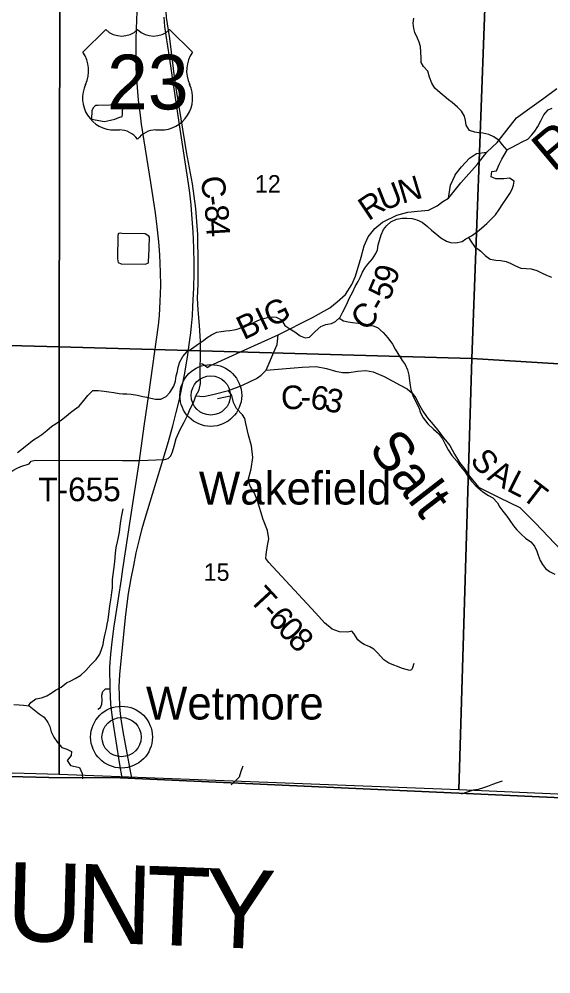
# Model space of a CAD drawing. Extents: x 1578669 to 1989827, y 208020 to 553079.
# Drawn here: x 1818219 to 1824985, y 346465 to 358602 of the extents above; entities that cross this region are included whole.
import ezdxf

# ---------------------------------------------------------------- set-up
doc = ezdxf.new("R2010")
doc.units = 0
for name, color, linetype in [('GM_X_Adjacent_County', 7, 'Continuous'), ('GM_X_Adjacent_County_Text', 7, 'Continuous'), ('GM_X_County', 7, 'Continuous'), ('GM_X_County_Road', 7, 'Continuous'), ('GM_X_County_Road_Text', 7, 'Continuous'), ('GM_X_Minor_Lake', 7, 'Continuous'), ('GM_X_Minor_River', 7, 'Continuous'), ('GM_X_Minor_River_Text', 7, 'Continuous'), ('GM_X_Rail_Line', 7, 'Continuous'), ('GM_X_Section', 7, 'Continuous'), ('GM_X_Section_Text', 7, 'Continuous'), ('GM_X_Township', 7, 'Continuous'), ('GM_X_Township_Road', 7, 'Continuous'), ('GM_X_Township_Road_Text', 7, 'Continuous'), ('GM_X_Township_Subdivision', 7, 'Continuous'), ('GM_X_Unincorporated', 7, 'Continuous'), ('GM_X_Unincorporated_Location', 7, 'Continuous'), ('GM_X_Unincorporated_Text', 7, 'Continuous'), ('GM_X_US_Location', 7, 'Continuous'), ('GM_X_US_Route', 7, 'Continuous'), ('GM_X_US_Shield', 7, 'Continuous')]:
    doc.layers.add(name, color=color, linetype=linetype)

msp = doc.modelspace()

# ---------------------------------------------------------------- linework, layer by layer
at = {"layer": 'GM_X_Adjacent_County'}
msp.add_lwpolyline([(1795056, 349285), (1813587, 349087), (1813935, 349079), (1818598, 348960), (1819510, 348957), (1826336, 348649), (1831370, 348458), (1833224, 348359), (1833481, 348350), (1833762, 348331), (1834882, 348273), (1835528, 348231), (1838968, 348044), (1844797, 347685), (1845155, 347665), (1846968, 347563), (1848416, 347480), (1849999, 347391), (1854820, 347140), (1856863, 346996), (1858312, 346913), (1860040, 346806), (1865771, 346465)], dxfattribs=at)
at = {"layer": 'GM_X_County'}
msp.add_lwpolyline([(1865771, 346465), (1860040, 346806), (1858312, 346913), (1856863, 346996), (1854820, 347140), (1849999, 347391), (1848416, 347480), (1846968, 347563), (1845155, 347665), (1844797, 347685), (1838968, 348044), (1835528, 348231), (1834882, 348273), (1833762, 348331), (1833481, 348350), (1833224, 348359), (1831370, 348458), (1826336, 348649), (1819510, 348957), (1818598, 348960), (1813935, 349079), (1813587, 349087), (1795056, 349285)], dxfattribs=at)
at = {"layer": 'GM_X_County_Road'}
for points in [[(1820524, 354082), (1820524, 354082), (1820522, 354223), (1820525, 354257), (1820526, 354507), (1820514, 354706), (1820497, 354905), (1820490, 355055), (1820497, 355232), (1820495, 355485), (1820494, 355866), (1820468, 356195), (1820424, 356509), (1820349, 356915), (1820279, 357335), (1820206, 357799), (1820138, 358355), (1820096, 358622), (1820081, 358833), (1820074, 359252), (1820070, 360699), (1820048, 361785), (1820048, 361787)], [(1821513, 354590), (1821952, 354807), (1822172, 354932), (1822265, 355008), (1822370, 355103), (1822452, 355227), (1822498, 355335), (1822572, 355577), (1822608, 355721), (1822661, 355833), (1822744, 355941), (1822841, 356022), (1823024, 356109), (1823165, 356146), (1823288, 356159), (1823428, 356174), (1823537, 356228), (1823610, 356283), (1823682, 356327), (1823721, 356373), (1823840, 356520), (1824047, 356753), (1824169, 356909), (1824303, 357033), (1824426, 357189), (1824549, 357348), (1824716, 357472), (1824895, 357597), (1825060, 357721)], [(1820522, 354223), (1820554, 354222), (1820594, 354192), (1820610, 354174), (1820645, 354193), (1821084, 354395), (1821513, 354590)], [(1821361, 354140), (1821669, 354163), (1821821, 354176), (1821998, 354185), (1822129, 354162), (1822243, 354127), (1822335, 354108), (1822417, 354109), (1822526, 354129), (1822629, 354136), (1822723, 354119), (1822865, 354058), (1823067, 353950), (1823157, 353903), (1823221, 353846), (1823265, 353790), (1823296, 353725), (1823354, 353619), (1823410, 353538), (1823487, 353449), (1823557, 353362), (1823621, 353277), (1823700, 353182), (1823760, 353072), (1823823, 352965), (1823889, 352882), (1823951, 352793), (1824062, 352652), (1824326, 352523), (1824588, 352395), (1824784, 352197), (1825121, 351847)], [(1819749, 352990), (1820069, 353005), (1820115, 353018), (1820151, 353050), (1820172, 353100), (1820192, 353172), (1820217, 353269), (1820269, 353384), (1820321, 353478), (1820362, 353565), (1820396, 353650), (1820443, 353738), (1820467, 353812), (1820508, 353888), (1820525, 353970), (1820524, 354082)], [(1820467, 353812), (1820570, 353807), (1820700, 353836), (1820881, 353883), (1821051, 353946), (1821159, 353997), (1821240, 354034), (1821297, 354076), (1821361, 354140)]]:
    msp.add_lwpolyline(points, dxfattribs=at)
at = {"layer": 'GM_X_Minor_Lake'}
for points in [[(1819221, 357502), (1819197, 357502), (1819183, 357494), (1819161, 357474), (1819143, 357438), (1819139, 357332), (1819307, 357302), (1819380, 357316), (1819436, 357330), (1819488, 357352), (1819528, 357366), (1819534, 357391), (1819536, 357443), (1819552, 357483), (1819552, 357497), (1819522, 357511)], [(1819522, 357511), (1819221, 357502)], [(1819525, 355877), (1819503, 355879), (1819483, 355875), (1819473, 355853), (1819471, 355559), (1819477, 355524), (1819479, 355510), (1819519, 355492), (1819829, 355487), (1819865, 355505), (1819867, 355541), (1819871, 355571), (1819879, 355832), (1819871, 355844), (1819821, 355872)], [(1819821, 355872), (1819525, 355877)]]:
    msp.add_lwpolyline(points, dxfattribs=at)
at = {"layer": 'GM_X_Minor_River'}
for points in [[(1824429, 356937), (1824370, 357006), (1824325, 357060), (1824257, 357104), (1824193, 357134), (1824117, 357152), (1824067, 357158), (1824015, 357164), (1823951, 357188), (1823907, 357252), (1823899, 357314), (1823885, 357368), (1823847, 357432), (1823797, 357482), (1823730, 357544), (1823680, 357578), (1823626, 357624), (1823574, 357666), (1823508, 357724), (1823468, 357789), (1823442, 357863), (1823418, 357939), (1823362, 357999), (1823332, 358049), (1823332, 358111), (1823330, 358181), (1823326, 358253), (1823309, 358307), (1823287, 358360), (1823253, 358430), (1823239, 358484), (1823231, 358550), (1823241, 358614)], [(1820487, 354467), (1820563, 354518), (1820613, 354554), (1820667, 354590), (1820733, 354622), (1820791, 354632), (1820849, 354638), (1820899, 354642), (1820955, 354654), (1821007, 354667), (1821075, 354689), (1821137, 354713), (1821207, 354745), (1821257, 354771), (1821311, 354793), (1821378, 354811), (1821440, 354817), (1821490, 354814), (1821558, 354778), (1821600, 354707), (1821664, 354665), (1821726, 354625), (1821794, 354575), (1821860, 354549), (1821912, 354558), (1821984, 354630), (1822058, 354694), (1822122, 354722), (1822195, 354734), (1822245, 354758), (1822303, 354815), (1822339, 354883), (1822367, 354937), (1822395, 354999), (1822423, 355059), (1822463, 355134), (1822495, 355204), (1822531, 355266), (1822557, 355318), (1822587, 355384), (1822617, 355436), (1822657, 355487), (1822713, 355555), (1822757, 355621), (1822777, 355671), (1822787, 355733), (1822803, 355789), (1822825, 355858), (1822855, 355926), (1822897, 355978), (1822947, 356026), (1823021, 356060), (1823091, 356070), (1823151, 356070), (1823219, 356067), (1823279, 356051), (1823345, 356019), (1823415, 355967), (1823467, 355919), (1823533, 355866), (1823585, 355820), (1823656, 355780), (1823706, 355764), (1823774, 355757), (1823854, 355777), (1823904, 355807), (1823974, 355847), (1824050, 355901), (1824102, 355943), (1824168, 356004), (1824220, 356054), (1824280, 356114), (1824326, 356182), (1824374, 356252), (1824418, 356321), (1824462, 356387), (1824492, 356439), (1824510, 356491), (1824516, 356541), (1824456, 356581), (1824386, 356571), (1824282, 356571), (1824224, 356597), (1824232, 356665), (1824292, 356675), (1824328, 356753), (1824360, 356820), (1824388, 356872), (1824434, 356944), (1824484, 356968), (1824556, 357010), (1824620, 357040), (1824690, 357077), (1824744, 357129), (1824782, 357179), (1824818, 357235), (1824858, 357307), (1824896, 357386), (1824948, 357448), (1825000, 357468)], [(1823937, 355826), (1823966, 355779), (1824014, 355711), (1824092, 355653), (1824148, 355599), (1824212, 355551), (1824282, 355537), (1824349, 355533), (1824417, 355521), (1824467, 355501), (1824533, 355467), (1824601, 355435), (1824671, 355431), (1824735, 355429), (1824805, 355405), (1824867, 355375), (1824927, 355347), (1824991, 355323)], [(1822289, 354801), (1822347, 354767), (1822405, 354753), (1822459, 354747), (1822531, 354735), (1822601, 354723), (1822653, 354711), (1822723, 354705), (1822777, 354681), (1822851, 354619), (1822911, 354549), (1822968, 354471), (1823004, 354407), (1823094, 354262), (1823130, 354210), (1823162, 354142), (1823178, 354076), (1823186, 354002), (1823194, 353944), (1823204, 353894), (1823226, 353818), (1823266, 353736), (1823303, 353663), (1823327, 353597), (1823359, 353535), (1823417, 353459), (1823489, 353389), (1823553, 353333), (1823607, 353265), (1823641, 353201), (1823679, 353127), (1823725, 353055), (1823786, 352983), (1823840, 352913), (1823888, 352850), (1823924, 352798), (1823976, 352730), (1824030, 352670), (1824120, 352592), (1824192, 352546), (1824246, 352516), (1824305, 352452), (1824335, 352400), (1824375, 352346), (1824425, 352282), (1824461, 352230), (1824509, 352162), (1824553, 352108), (1824607, 352056), (1824661, 352006), (1824729, 351958), (1824777, 351902), (1824805, 351839), (1824822, 351789), (1824848, 351721), (1824876, 351669), (1824914, 351617), (1824966, 351581), (1825036, 351547)], [(1818199, 353092), (1818273, 353152), (1818341, 353208), (1818401, 353254), (1818457, 353288), (1818507, 353320), (1818573, 353373), (1818637, 353427), (1818689, 353463), (1818757, 353507), (1818819, 353555), (1818873, 353600), (1818925, 353638), (1818981, 353682), (1819044, 353754), (1819094, 353816), (1819158, 353880), (1819226, 353881), (1819300, 353871), (1819362, 353865), (1819426, 353857), (1819490, 353845), (1819540, 353839), (1819590, 353837), (1819644, 353835), (1819724, 353823), (1819794, 353807), (1819844, 353797), (1819896, 353785), (1819953, 353773), (1820023, 353771), (1820089, 353804), (1820137, 353854), (1820189, 353938), (1820207, 354000), (1820219, 354068), (1820233, 354122), (1820243, 354179), (1820263, 354245), (1820301, 354313), (1820355, 354379), (1820423, 354421), (1820487, 354467)], [(1818340, 349872), (1818367, 349917), (1818433, 349961), (1818503, 349975), (1818571, 350001), (1818626, 350032), (1818684, 350070), (1818752, 350112), (1818822, 350164), (1818876, 350192), (1818932, 350222), (1819006, 350263), (1819068, 350323), (1819130, 350395), (1819200, 350463), (1819246, 350531), (1819272, 350600), (1819288, 350652), (1819296, 350712), (1819312, 350786), (1819330, 350858), (1819340, 350910), (1819350, 350965), (1819366, 351073), (1819374, 351143), (1819382, 351195), (1819390, 351245), (1819400, 351315), (1819406, 351371), (1819409, 351480), (1819417, 351544), (1819425, 351606), (1819435, 351704), (1819441, 351758), (1819447, 351814), (1819455, 351887), (1819471, 351957), (1819483, 352015), (1819495, 352079), (1819505, 352155), (1819515, 352221), (1819525, 352294), (1819541, 352376)], [(1818151, 349889), (1818221, 349885), (1818273, 349883), (1818345, 349871), (1818409, 349821), (1818475, 349773), (1818538, 349729), (1818586, 349663), (1818608, 349611), (1818626, 349543), (1818662, 349474), (1818706, 349406), (1818762, 349342), (1818826, 349324), (1818886, 349294), (1818882, 349242), (1818832, 349176), (1818872, 349116), (1818932, 349102), (1818987, 349090), (1819021, 349014), (1819025, 348944)], [(1821065, 349107), (1821041, 349037), (1821019, 348968), (1820917, 348869)], [(1824365, 348917), (1824299, 348893), (1824243, 348872), (1824177, 348846), (1824127, 348830), (1824061, 348810), (1823997, 348800), (1823841, 348750)]]:
    msp.add_lwpolyline(points, dxfattribs=at)
at = {"layer": 'GM_X_Rail_Line'}
msp.add_lwpolyline([(1819651, 348953), (1819572, 349386), (1819543, 349546), (1819522, 349680), (1819511, 349771), (1819502, 349863), (1819495, 350008), (1819493, 350116), (1819500, 350272), (1819516, 350444), (1819577, 351035), (1819612, 351301), (1819644, 351490), (1819677, 351657), (1819710, 351817), (1819751, 351988), (1819786, 352125), (1819826, 352272), (1820051, 353008), (1820119, 353234), (1820173, 353430), (1820219, 353600), (1820254, 353749), (1820282, 353873), (1820312, 354018), (1820327, 354100), (1820345, 354207), (1820361, 354305), (1820384, 354467), (1820402, 354615), (1820411, 354704), (1820423, 354830), (1820431, 354949), (1820435, 355029), (1820443, 355187), (1820447, 355373), (1820447, 355501), (1820443, 355685), (1820439, 355804), (1820434, 355899), (1820426, 356007), (1820418, 356119), (1820406, 356241), (1820390, 356393), (1820374, 356512), (1820270, 357205), (1820184, 357777), (1820132, 358121), (1820090, 358395), (1820083, 358453), (1820075, 358509), (1820068, 358567), (1820063, 358626)], dxfattribs=at)
at = {"layer": 'GM_X_Section'}
for points in [[(1824165, 359581), (1828961, 359362), (1828613, 354005), (1823977, 354286), (1824144, 358735)], [(1818735, 358830), (1824144, 358735), (1823977, 354286), (1818728, 354436)], [(1818728, 354436), (1823977, 354286), (1823813, 348807), (1818727, 349000)], [(1823977, 354286), (1828613, 354005), (1828261, 348610), (1823813, 348807)]]:
    msp.add_lwpolyline(points, close=True, dxfattribs=at)
for points in [[(1814749, 358913), (1818735, 358830), (1818728, 354436), (1814764, 354541)], [(1814764, 354541), (1818728, 354436), (1818727, 349000), (1814103, 349130)]]:
    msp.add_lwpolyline(points, dxfattribs=at)
at = {"layer": 'GM_X_Township'}
msp.add_lwpolyline([(1840250, 369801), (1839780, 362417), (1839593, 359479), (1839540, 358655), (1839441, 357011), (1839041, 349111), (1838968, 348044), (1835528, 348231), (1834882, 348273), (1833762, 348331), (1833481, 348350), (1833224, 348359), (1831370, 348458), (1826336, 348649), (1819510, 348957), (1818598, 348960), (1813935, 349079)], dxfattribs=at)
at = {"layer": 'GM_X_Township_Road'}
for points in [[(1823767, 356622), (1823768, 356623), (1823848, 356725), (1823951, 356834), (1824040, 356892), (1824169, 356909)], [(1823682, 356327), (1823706, 356493), (1823765, 356619), (1823767, 356622)], [(1821361, 354140), (1821472, 354398), (1821504, 354466), (1821513, 354590)], [(1821992, 351052), (1821991, 351053), (1821394, 351696), (1821358, 351746), (1821361, 351796), (1821380, 351912), (1821394, 351997), (1821377, 352103), (1821326, 352240), (1821253, 352477), (1821210, 352586), (1821158, 352667), (1821134, 352741), (1821170, 352887), (1821191, 353029), (1821176, 353178), (1821139, 353315), (1821105, 353460), (1821092, 353524), (1821060, 353572), (1820984, 353651), (1820945, 353730), (1820925, 353816), (1820881, 353883)], [(1817762, 352719), (1817851, 352720), (1817981, 352774), (1818068, 352819), (1818141, 352863), (1818193, 352892), (1818240, 352914), (1818345, 352947), (1818371, 352983), (1818429, 352996), (1819533, 352991)], [(1819533, 352991), (1819749, 352990)], [(1823239, 350411), (1823222, 350357), (1823212, 350329), (1823190, 350321), (1823098, 350346), (1822922, 350416), (1822860, 350456), (1822778, 350547), (1822730, 350594), (1822682, 350622), (1822610, 350651), (1822564, 350681), (1822528, 350710), (1822478, 350794), (1822454, 350821), (1822400, 350809), (1822296, 350814), (1822200, 350849), (1822106, 350930), (1821992, 351052)], [(1819222, 349831), (1819254, 349853), (1819270, 349896), (1819277, 349941), (1819273, 350009), (1819286, 350055), (1819320, 350088), (1819379, 350088)]]:
    msp.add_lwpolyline(points, dxfattribs=at)
at = {"layer": 'GM_X_Township_Subdivision'}
msp.add_lwpolyline([(1820741, 353781), (1820925, 353816)], dxfattribs=at)
at = {"layer": 'GM_X_Unincorporated'}
for centre, radius in [((1820658, 353818), 393), ((1820658, 353818), 249), ((1819522, 349475), 393), ((1819522, 349475), 249)]:
    msp.add_circle(centre, radius, dxfattribs=at)
at = {"layer": 'GM_X_Unincorporated_Location'}
for p, q in [((1820658, 353818), (1820658, 353818)), ((1819522, 349475), (1819522, 349475))]:
    msp.add_line(p, q, dxfattribs=at)
at = {"layer": 'GM_X_US_Route'}
msp.add_lwpolyline([(1819528, 348956), (1819500, 349127), (1819409, 349721), (1819388, 349896), (1819379, 350088), (1819375, 350370), (1819387, 350530), (1819404, 350688), (1819428, 350887), (1819445, 350993), (1819520, 351482), (1819540, 351611), (1819636, 352248), (1819749, 352990), (1819808, 353427), (1819870, 353831), (1819994, 354713), (1820004, 354833), (1820013, 355014), (1820020, 355217), (1820018, 355386), (1820010, 355607), (1819998, 355772), (1819976, 355961), (1819954, 356140), (1819893, 356525), (1819778, 357268), (1819762, 357380), (1819739, 357570), (1819720, 357788), (1819709, 357979), (1819708, 358163), (1819707, 358342), (1819712, 358477), (1819724, 358808)], dxfattribs=at)
at = {"layer": 'GM_X_US_Shield'}
for p, q in [((1819321, 358470), (1819031, 358180)), ((1820423, 358180), (1820133, 358470)), ((1819437, 357193), (1819495, 357193)), ((1819959, 357193), (1820017, 357193))]:
    msp.add_line(p, q, dxfattribs=at)
for centre, radius, start, end in [((1819524, 358677), 290, 225.573, 314.427), ((1819930, 358677), 290, 225.573, 314.427), ((1818698, 357947), 406, 334.5471, 35.0009), ((1820756, 357947), 406, 144.9991, 205.4529), ((1819432, 357599), 406, 154.8319, 270.6383), ((1820021, 357599), 406, 269.3617, 25.1681), ((1819495, 356903), 290, 36.8699, 90), ((1819959, 356903), 290, 90, 143.1301)]:
    msp.add_arc(centre, radius, start, end, dxfattribs=at)

# ---------------------------------------------------------------- texts
at = {"layer": 'GM_X_Adjacent_County_Text'}
for s, rotation, p in [('U', 358.5906, (1818050, 346888)), ('N', 358.348, (1818933, 346866)), ('T', 357.8833, (1819815, 346841)), ('Y', 357.5505, (1820561, 346813))]:
    msp.add_text(s, height=1000, rotation=rotation, dxfattribs=at).set_placement(p)
at = {"layer": 'GM_X_County_Road_Text'}
for s, rotation, p in [('C', 278.5459, (1820525, 356586)), ('N', 16.5408, (1823093, 356253)), ('U', 21.2481, (1822853, 356159)), ('-', 277.3773, (1820562, 356346)), ('R', 33.939, (1822665, 356030)), ('8', 275.2983, (1820577, 356228)), ('4', 273.4081, (1820594, 356048)), ('9', 72.9989, (1823006, 355211)), ('5', 67.0378, (1822923, 355009)), ('BIG', 25.3452, (1821077, 354519)), ('-', 59.9952, (1822843, 354866)), ('C', 45.6127, (1822621, 354624)), ('C', 3.2099, (1821559, 353636)), ('6', 350.9492, (1821911, 353657)), ('3', 348.6595, (1822090, 353628)), ('-', 2.7174, (1821804, 353650)), ('S', 309.0323, (1823945, 352990)), ('A', 330.0499, (1824163, 352755)), ('L', 333.04, (1824407, 352615)), ('T', 322.3201, (1824594, 352521))]:
    msp.add_text(s, height=300, rotation=rotation, dxfattribs=at).set_placement(p)
at = {"layer": 'GM_X_Minor_River_Text'}
for s, rotation, p in [('Run', 40.0021, (1825013, 356647)), ('Salt', 307.6654, (1822653, 353136))]:
    msp.add_text(s, height=500, rotation=rotation, dxfattribs=at).set_placement(p)
at = {"layer": 'GM_X_Section_Text'}
for s, p in [('12', (1821219, 356398)), ('15', (1820567, 351462))]:
    msp.add_text(s, height=221, rotation=0, dxfattribs=at).set_placement(p)
at = {"layer": 'GM_X_Township_Road_Text'}
for s, rotation, p in [('T-655', 0, (1818464, 352474)), ('T', 312.76, (1821131, 351220)), ('-', 312.7648, (1821283, 351055)), ('6', 312.8193, (1821367, 350965)), ('0', 313.0061, (1821494, 350828)), ('8', 313.581, (1821622, 350691))]:
    msp.add_text(s, height=300, rotation=rotation, dxfattribs=at).set_placement(p)
at = {"layer": 'GM_X_Unincorporated_Text'}
for s, p in [('Wakefield', (1820506, 352432)), ('Wetmore', (1819833, 349699))]:
    msp.add_text(s, height=417, rotation=0, dxfattribs=at).set_placement(p)
at = {"layer": 'GM_X_US_Location'}
for s in ['0', '/']:
    msp.add_text(s, height=1, dxfattribs=at).set_placement((1819727, 357797))
msp.add_text('23', height=1, rotation=0, dxfattribs=at).set_placement((1819520, 357590))
at = {"layer": 'GM_X_US_Shield'}
msp.add_text('23', height=696.1, dxfattribs=at).set_placement((1819339, 357454))

doc.saveas('drawing.dxf')
